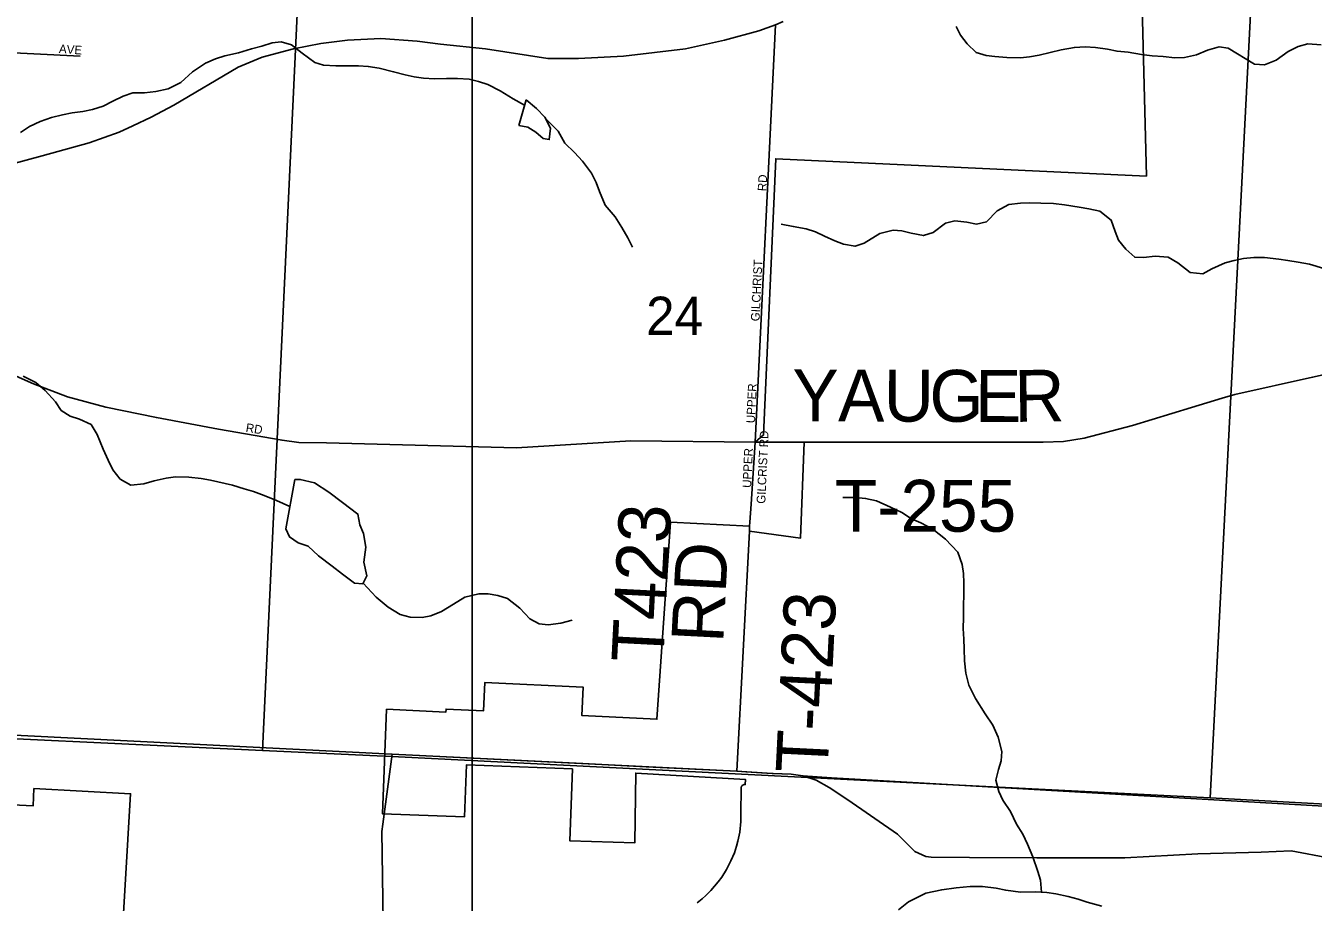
# Model space of a CAD drawing. Extents: x 1759416 to 2214760, y 252598 to 1116833.
# Drawn here: x 1981672 to 1989115, y 870194 to 875264 of the extents above; entities that cross this region are included whole.
import ezdxf

# ---------------------------------------------------------------- set-up
doc = ezdxf.new("R2010")
doc.units = 0
for name, color, linetype in [('GM_X_City_Street', 7, 'Continuous'), ('GM_X_City_Street_Text', 7, 'Continuous'), ('GM_X_Corporation', 7, 'Continuous'), ('GM_X_Minor_Lake', 7, 'Continuous'), ('GM_X_Minor_River', 7, 'Continuous'), ('GM_X_Section', 7, 'Continuous'), ('GM_X_Section_Text', 7, 'Continuous'), ('GM_X_Township', 7, 'Continuous'), ('GM_X_Township_Road', 7, 'Continuous'), ('GM_X_Township_Road_Text', 7, 'Continuous'), ('GM_X_US_Route', 7, 'Continuous'), ('SC_Scratch1', 7, 'Continuous')]:
    doc.layers.add(name, color=color, linetype=linetype)

msp = doc.modelspace()

# ---------------------------------------------------------------- linework, layer by layer
at = {"layer": 'GM_X_City_Street'}
for points in [[(1985888.8, 872856.3), (1986007.3, 875269.2)], [(1980532.4, 875161.6), (1981986, 875088.9)], [(1980490.1, 873955.1), (1980542.9, 873936.5), (1980609.6, 873894.6), (1980719.7, 873804.6), (1980877.9, 873675.8), (1981031.5, 873562.6), (1981195.9, 873444.6), (1981340.2, 873365.5), (1981530.3, 873275.4), (1981716.3, 873192.9), (1981913, 873117.8), (1982134.7, 873057.1), (1982427.2, 872997.4), (1982786.1, 872931.2), (1983154.2, 872866.4), (1983249.7, 872854.1), (1983411.4, 872851), (1984508.3, 872822.4), (1985169.3, 872863.1), (1985888.8, 872856.3)], [(1985865.1, 872496.1), (1985888.8, 872856.3)], [(1978564.3, 871312.8), (1980149.3, 871233.5), (1983790.8, 871051.3)], [(1983691.5, 869062.3), (1983738.7, 870080.7), (1983729.9, 870602.2), (1983735.8, 870645.9)]]:
    msp.add_lwpolyline(points, dxfattribs=at)
at = {"layer": 'GM_X_Corporation'}
for points in [[(1988105.1, 876201.1), (1988151.2, 874394.9), (1986007.9, 874495), (1985937.6, 872897.2), (1985888.8, 872856.3), (1986172.6, 872856.3), (1986150.3, 872299.6), (1985855.2, 872339.7), (1985856.8, 872369.8), (1985400, 872392.6), (1985320.7, 871252.8), (1984887.2, 871273.5), (1984895, 871437.3), (1984325.6, 871464.5), (1984317.8, 871300.7), (1984102.1, 871311), (1984101.3, 871294), (1983757.8, 871310.4), (1983734, 870706.1), (1984208.6, 870688.5), (1984219.7, 870988.3), (1984832.7, 870965.4), (1984817.2, 870549.5), (1985193.3, 870538.3), (1985198.2, 870941.4), (1985832.3, 870904.8), (1985831.4, 870874.9), (1985828.6, 870875.1), (1985826.3, 870875), (1985823.3, 870874.5), (1985820.6, 870873.5), (1985818.9, 870872.8), (1985816.9, 870871.5), (1985814, 870869.1), (1985812, 870866.7), (1985810.7, 870864.7), (1985809.6, 870862.3), (1985808.8, 870859.6), (1985808.3, 870856.6), (1985808.3, 870854.3), (1985808.5, 870852.5), (1985806.7, 870709.5), (1985805.9, 870661.9), (1985799.4, 870600.2), (1985789, 870547.7), (1985781.3, 870518.9), (1985768.5, 870480.3), (1985749, 870432.8), (1985723.8, 870383.9), (1985695.7, 870339.3), (1985675.6, 870311.6), (1985633.4, 870262.5), (1985603.3, 870232.8), (1985581.9, 870214.1), (1985552.8, 870191.1)], [(1982218.5, 869801.3), (1982278.3, 870821.8), (1981719, 870851.1), (1981713.8, 870751.3), (1981394.2, 870768)]]:
    msp.add_lwpolyline(points, dxfattribs=at)
at = {"layer": 'GM_X_Minor_Lake'}
for points in [[(1984523, 874686.6), (1984575, 874678.3), (1984620.9, 874647.9), (1984662.7, 874611.6), (1984698.7, 874605.3), (1984705.1, 874671.4), (1984673.5, 874735.7), (1984623.8, 874786.1), (1984564, 874836.6)], [(1984564, 874836.6), (1984523, 874686.6)], [(1983175, 872353.5), (1983196.8, 872307.3), (1983246.6, 872273), (1983304.5, 872254.6), (1983364.2, 872198.1), (1983443.9, 872137.5), (1983503.7, 872091), (1983573.4, 872040.5), (1983621.4, 872036.2), (1983643.7, 872082.1), (1983626.2, 872160.3), (1983638.8, 872248.4), (1983625.3, 872326.6), (1983603.6, 872376.8), (1983591.9, 872439), (1983502.3, 872505.7), (1983424.6, 872566.3), (1983340.9, 872620.9), (1983258.9, 872639.5), (1983226.9, 872639.7)], [(1983226.9, 872639.7), (1983175, 872353.5)]]:
    msp.add_lwpolyline(points, dxfattribs=at)
at = {"layer": 'GM_X_Minor_River'}
for points in [[(1989160.3, 875153.7), (1989084.3, 875160.2), (1989028.1, 875144.5), (1988969.9, 875114.8), (1988901.5, 875065.2), (1988833.3, 875037.6), (1988775.2, 875041.9), (1988623.7, 875135), (1988571.7, 875141.4), (1988503.5, 875123.8), (1988441.3, 875096.2), (1988371.1, 875080.6), (1988315.1, 875078.9), (1988247, 875085.4), (1988185, 875089.8), (1988123, 875098.2), (1988045, 875110.7), (1987981, 875117.1), (1987925, 875129.5), (1987857, 875138), (1987797, 875142.4), (1987734.9, 875138.8), (1987658.7, 875125.2), (1987530.4, 875094), (1987474.3, 875084.3), (1987422.2, 875078.7), (1987344.2, 875081.2), (1987274.1, 875085.6), (1987224.1, 875091.9), (1987166.2, 875110.3), (1987114.4, 875158.8), (1987076.7, 875209.1), (1987051, 875259.3)], [(1981642.1, 874647), (1981694.4, 874680.7), (1981754.6, 874710.4), (1981820.8, 874734), (1981885, 874749.6), (1981941.1, 874761.2), (1982001.2, 874768.9), (1982057.3, 874780.5), (1982119.5, 874798.2), (1982175.8, 874827.9), (1982236, 874857.5), (1982290.2, 874875.2), (1982358.2, 874876.8), (1982424.3, 874884.3), (1982494.5, 874899.9), (1982568.8, 874935.5), (1982635.3, 874997.2), (1982711.6, 875046.8), (1982767.9, 875072.5), (1982822, 875090.1), (1982902.2, 875107.7), (1982976.4, 875131.2), (1983036.6, 875146.8), (1983096.7, 875164.5), (1983148.8, 875170.2)], [(1983148.8, 875170.2), (1983208.8, 875153.8), (1983270.5, 875105.3), (1983342.3, 875050.7), (1983394.2, 875036.4), (1983464.2, 875031.9), (1983546.3, 875031.4), (1983596.4, 875033.1), (1983652.4, 875028.7), (1983714.4, 875018.3), (1983798.3, 874997.8), (1983866.3, 874979.3), (1983918.3, 874968.9), (1983972.3, 874960.6), (1984034.3, 874956.2), (1984104.4, 874959.7), (1984168.4, 874959.3), (1984234.5, 874954.9), (1984288.5, 874942.5), (1984342.4, 874924.1), (1984414.2, 874887.6), (1984490, 874841.1), (1984555.3, 874804.5)], [(1984679.8, 874722.9), (1984749.1, 874655.1), (1984788.6, 874584.7), (1984844.4, 874530.3), (1984890.1, 874479.9), (1984941.7, 874411.5), (1984969.4, 874357.2), (1984989.1, 874305), (1985022.6, 874226.7), (1985080.2, 874158.2), (1985117.9, 874097.9), (1985153.5, 874037.5), (1985179.2, 873983.3)], [(1989176.1, 873859.5), (1989094.2, 873884.1), (1989028.2, 873896.5), (1988968.2, 873906.9), (1988916.2, 873913.2), (1988834.2, 873923.8), (1988772.2, 873924.2), (1988712.1, 873918.5), (1988657.9, 873906.9), (1988605.8, 873893.2), (1988529.5, 873857.6), (1988477.3, 873829.9), (1988403.3, 873836.4), (1988331.5, 873892.9), (1988275.7, 873925.4), (1988201.7, 873931.8), (1988133.6, 873924.3), (1988083.5, 873924.6), (1988031.8, 873971), (1987990.1, 874023.3), (1987970.4, 874073.5), (1987946.8, 874139.8), (1987881, 874192.3), (1987817, 874204.7), (1987761.1, 874215.1), (1987677.1, 874227.7), (1987613.1, 874236.1), (1987541, 874238.6), (1987477, 874239), (1987422.9, 874237.3), (1987354.8, 874229.7), (1987288.5, 874194.1), (1987226, 874130.4), (1987167.9, 874116.8), (1987111.9, 874127.1), (1987043.9, 874135.6), (1986989.8, 874121.9), (1986917.3, 874068.3), (1986861.2, 874050.6), (1986791.2, 874065.1), (1986737.2, 874077.4), (1986687.2, 874081.8), (1986609, 874062.2), (1986518.6, 874006.7), (1986466.4, 873989), (1986400.4, 874001.5), (1986348.5, 874019.8), (1986290.6, 874046.3), (1986236.7, 874072.7), (1986182.8, 874089), (1986108.8, 874103.5), (1986038.8, 874116)], [(1981657.2, 873236.7), (1981731, 873200.1), (1981784.8, 873153.7), (1981844.4, 873089.2), (1981876.1, 873038.9), (1981928, 873006.6), (1981981.9, 872988.2), (1982049.8, 872957.7), (1982085.5, 872899.4), (1982119, 872815), (1982148.6, 872750.7), (1982176.2, 872694.5), (1982218, 872642.1), (1982279.8, 872605.7), (1982353.9, 872615.2), (1982414.1, 872630.8), (1982484.2, 872646.4), (1982538.3, 872654.1), (1982614.4, 872653.6), (1982686.4, 872645.1), (1982740.4, 872634.8), (1982866.3, 872605.9), (1982934.3, 872585.4), (1982988.2, 872569.1), (1983050.1, 872546.7), (1983122, 872518.2), (1983198.6, 872483.6)], [(1987543.3, 870252.2), (1987538.2, 870322.4), (1987522.5, 870372.5), (1987495, 870456.8), (1987463.4, 870529.2), (1987435.8, 870587.4), (1987400.1, 870645.8), (1987364.5, 870718.1), (1987320.9, 870784.5), (1987297.2, 870834.7), (1987279.6, 870900.9), (1987296, 870960.9), (1987310.3, 871012.9), (1987314.7, 871065), (1987293.2, 871149.2), (1987263.6, 871217.5), (1987218, 871283.9), (1987162.5, 871372.4), (1987124.9, 871448.8), (1987107.4, 871519), (1987099.8, 871591.2), (1987096.2, 871659.3), (1987094.6, 871715.4), (1987091, 871777.5), (1987093.4, 871841.6), (1987094.7, 872041.9), (1987093, 872096), (1987085.3, 872148.2), (1987059.8, 872218.4), (1986990.2, 872295), (1986916.5, 872351.6), (1986846.6, 872388.1), (1986792.7, 872412.4), (1986736.9, 872448.9), (1986671, 872479.3), (1986591.2, 872515.9), (1986527.2, 872530.3), (1986467.2, 872534.7), (1986395.1, 872535.2)], [(1983623.3, 872040), (1983697, 871959.6), (1983766.7, 871901), (1983836.5, 871858.5), (1983894.5, 871842.1), (1983964.5, 871841.7), (1984014.6, 871851.4), (1984074.8, 871875), (1984145.2, 871918.6), (1984209.5, 871958.3), (1984291.7, 871977.8), (1984345.7, 871977.5), (1984401.7, 871969.1), (1984457.7, 871950.7), (1984527.4, 871894.2), (1984587, 871833.7), (1984640.9, 871805.3), (1984692.9, 871798.9), (1984765, 871808.5), (1984831.2, 871826.1)], [(1987893.6, 870171.8), (1987807.6, 870194.4), (1987755.7, 870210.8), (1987697.7, 870227.2), (1987627.7, 870241.7), (1987575.8, 870250), (1987509.7, 870254.4), (1987423.6, 870253), (1987337.6, 870263.5), (1987281.6, 870275.9), (1987203.6, 870284.4), (1987131.6, 870284.9), (1987051.4, 870277.4), (1986967.3, 870265.9), (1986875.1, 870246.5), (1986774.7, 870197), (1986718.3, 870149.3)]]:
    msp.add_lwpolyline(points, dxfattribs=at)
at = {"layer": 'GM_X_Section'}
for points in [[(1983297.5, 876521), (1983041.3, 871071.1), (1980762.8, 871180), (1979768.8, 871227.4), (1977569.5, 871339.3), (1977893.7, 876803.2)], [(1983297.5, 876521), (1988799.4, 876230.9), (1988519.2, 870797), (1983827.7, 871035.4), (1983041.3, 871071.1)], [(1991436.4, 876062.7), (1991406.3, 875420.3), (1991296.6, 873018.9), (1991190.1, 870650.9), (1988519.2, 870797), (1988799.4, 876230.9)]]:
    msp.add_lwpolyline(points, close=True, dxfattribs=at)
at = {"layer": 'GM_X_Township'}
for points in [[(1994920.3, 870478.6), (1992605.3, 870569.3), (1991186.9, 870633.8), (1986329.4, 870914.5), (1986163.7, 870925.1), (1986096.7, 870933.9), (1985986.9, 870939.6), (1985782.9, 870951.6), (1983790.8, 871051.3), (1980149.3, 871233.5)], [(1980149.3, 871233.5), (1983790.8, 871051.3), (1985782.9, 870951.6), (1985986.9, 870939.6), (1986096.7, 870933.9), (1986163.7, 870925.1), (1986329.4, 870914.5), (1991186.9, 870633.8), (1991168.7, 870266), (1991031.7, 867512.3), (1991005, 866974.6), (1990857.5, 864008.2), (1990690.8, 860654.4), (1990685.6, 860618.6), (1990673, 860522.6), (1990663.3, 860360.5), (1990656.5, 860338.6), (1990528.7, 857428), (1993563.2, 857258.5)]]:
    msp.add_lwpolyline(points, dxfattribs=at)
at = {"layer": 'GM_X_Township_Road'}
for points in [[(1986149, 872856.3), (1986172.6, 872856.3), (1986496.4, 872856.3), (1987554.5, 872854.5), (1987670.6, 872859.9), (1987790.8, 872879.3), (1988069.4, 872951.8), (1988412.1, 873056), (1988588.5, 873109.1), (1988662.7, 873130.8), (1989111.4, 873230.4), (1989624.3, 873345.7)], [(1985888.8, 872856.3), (1986149, 872856.3)], [(1985858.3, 872393.2), (1985865.1, 872496.1)], [(1985782.9, 870951.6), (1985855.2, 872339.7), (1985856.8, 872369.8), (1985858.3, 872393.2)], [(1983735.8, 870645.9), (1983790.8, 871051.3)], [(1984262.6, 871027.7), (1983790.8, 871051.3)], [(1984891.7, 870996.2), (1984262.6, 871027.7)], [(1985258.7, 870977.9), (1984891.7, 870996.2)], [(1985835.6, 870948.5), (1985782.9, 870951.6), (1985258.7, 870977.9)], [(1985993.6, 870939.3), (1985986.9, 870939.6), (1985835.6, 870948.5)], [(1989212.9, 870448.7), (1988987.2, 870492.1), (1988813.5, 870483.4), (1988448.8, 870474.7), (1988025.6, 870450.9), (1987797.5, 870450.1), (1987517.3, 870451.7), (1987127.1, 870451.8), (1986907, 870455.1), (1986875, 870459.2), (1986812.8, 870488), (1986711.1, 870588.5), (1986424.7, 870787.3), (1986316.7, 870857.7), (1986241.2, 870900.4), (1986163.7, 870925.1), (1986096.7, 870933.9), (1985993.6, 870939.3)]]:
    msp.add_lwpolyline(points, dxfattribs=at)
at = {"layer": 'GM_X_US_Route'}
for points in [[(1982290, 874685.4), (1982396.7, 874734.5), (1982528.7, 874804.7), (1982899.5, 875025.4), (1983038.5, 875083.2), (1983220.3, 875130.2), (1983378.5, 875162.3), (1983532.4, 875180.2), (1983725.5, 875190.5), (1983935, 875174.1), (1984070, 875156.9), (1984329.5, 875130.9), (1984691, 875075.4), (1984866.6, 875075.1), (1985128.6, 875087.8), (1985486, 875130.5), (1985711.5, 875180.5), (1985909.3, 875234.1), (1986007.3, 875269.2), (1986050.5, 875288.3)], [(1981264.4, 874381.1), (1981466.4, 874429.9), (1981766.6, 874510.9), (1982039.1, 874587.5), (1982211.5, 874649.3), (1982290, 874685.4)]]:
    msp.add_lwpolyline(points, dxfattribs=at)
at = {"layer": 'SC_Scratch1'}
msp.add_lwpolyline([(1984253.2, 880416.3), (2020157.2, 880416.3), (2020157.2, 844512.3), (1984253.2, 844512.3)], close=True, dxfattribs=at)

# ---------------------------------------------------------------- texts
at = {"layer": 'GM_X_City_Street_Text'}
for s, rotation, p in [('AVE', 355.9166, (1981862.6, 875107)), ('RD', 86.98901, (1985953.3, 874306.1)), ('GILCHRIST', 87.23978, (1985913.7, 873553.7)), ('UPPER', 87.33864, (1985887.4, 872964.1)), ('RD', 351.02147, (1982941.4, 872915.8)), ('GILCRIST RD', 87.30471, (1985946.9, 872498)), ('UPPER', 87.33334, (1985865.3, 872590.1))]:
    msp.add_text(s, height=50, rotation=rotation, dxfattribs=at).set_placement(p)
at = {"layer": 'GM_X_Section_Text'}
msp.add_text('24', height=221, rotation=0.00001, dxfattribs=at).set_placement((1985258.8, 873476))
at = {"layer": 'GM_X_Township_Road_Text'}
for s, rotation, p in [('Y', 359.82515, (1986103.9, 872976.2)), ('A', 359.8235, (1986367.9, 872975.4)), ('U', 359.82725, (1986631.9, 872974.6)), ('G', 359.82515, (1986895.9, 872973.8)), ('E', 359.84175, (1987160, 872973)), ('R', 0.71252, (1987389.4, 872972.4)), ('T-255', 0.00001, (1986350, 872337.4)), ('T423', 87.07299, (1985357.1, 871576.2)), ('RD', 87.03883, (1985703.5, 871690.5)), ('T-423', 87.19407, (1986306.8, 870936.2))]:
    msp.add_text(s, height=300, rotation=rotation, dxfattribs=at).set_placement(p)

doc.saveas('drawing.dxf')
